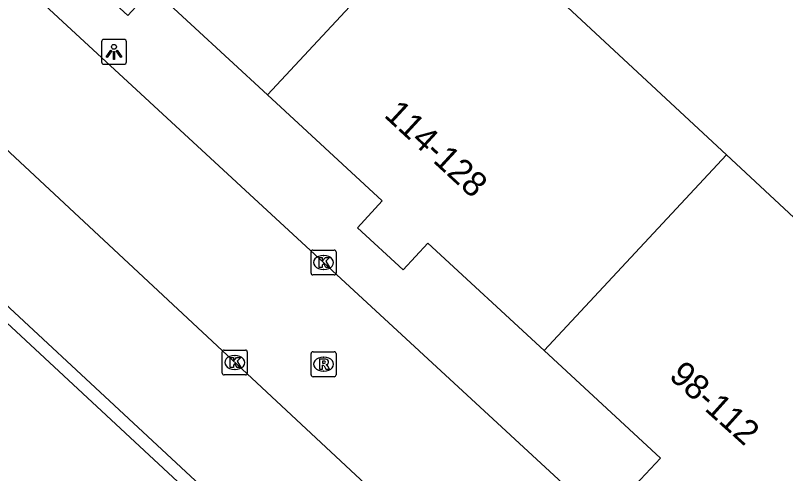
# Model space of a CAD drawing. Extents: x 159222 to 160346, y 381249 to 382166.
# Drawn here: x 159838.58 to 159869.48, y 381770.39 to 381788.78 of the extents above; entities that cross this region are included whole.
import ezdxf

# ---------------------------------------------------------------- set-up
doc = ezdxf.new("R2010")
doc.units = 0
for name, color, linetype in [('IMGEO_Kolk', 7, 'Continuous'), ('IMGEO_Lichtpunt', 7, 'Continuous'), ('IMGEO_Pand', 7, 'Continuous'), ('IMGEO_Pand_nummerreeks', 7, 'Continuous'), ('IMGEO_Rijbaan_lokaal_open', 7, 'Continuous'), ('IMGEO_Rioolput', 7, 'Continuous'), ('IMGEO_Voetpad_open', 7, 'Continuous')]:
    doc.layers.add(name, color=color, linetype=linetype)

msp = doc.modelspace()

# ---------------------------------------------------------------- linework, layer by layer
at = {"layer": 'IMGEO_Kolk'}
for p, q in [((159850.445, 381778.437), (159850.445, 381779.289)), ((159850.52, 381779.363), (159851.372, 381779.363)), ((159851.446, 381779.289), (159851.446, 381778.437)), ((159850.933, 381779.143), (159850.958, 381779.143)), ((159851.372, 381778.363), (159850.52, 381778.363)), ((159850.956, 381778.583), (159850.931, 381778.583)), ((159846.883, 381774.424), (159846.883, 381775.276)), ((159846.958, 381775.35), (159847.81, 381775.35)), ((159847.884, 381775.276), (159847.884, 381774.424)), ((159847.371, 381775.13), (159847.396, 381775.13)), ((159847.81, 381774.35), (159846.958, 381774.35)), ((159847.394, 381774.57), (159847.369, 381774.57))]:
    msp.add_line(p, q, dxfattribs=at)
for points in [[(159850.445, 381778.437), (159850.445, 381779.289)], [(159850.52, 381779.363), (159851.372, 381779.363)], [(159851.446, 381779.289), (159851.446, 381778.437)], [(159850.766, 381779.063), (159850.889, 381779.063), (159850.889, 381778.912), (159851.019, 381779.063), (159851.183, 381779.063), (159851.037, 381778.912), (159851.19, 381778.663), (159851.038, 381778.663), (159850.953, 381778.827), (159850.889, 381778.76), (159850.889, 381778.663), (159850.766, 381778.663), (159850.766, 381779.063)], [(159851.372, 381778.363), (159850.52, 381778.363)], [(159846.883, 381774.424), (159846.883, 381775.276)], [(159846.958, 381775.35), (159847.81, 381775.35)], [(159847.884, 381775.276), (159847.884, 381774.424)], [(159847.204, 381775.05), (159847.327, 381775.05), (159847.327, 381774.899), (159847.457, 381775.05), (159847.621, 381775.05), (159847.475, 381774.899), (159847.628, 381774.65), (159847.476, 381774.65), (159847.391, 381774.814), (159847.327, 381774.747), (159847.327, 381774.65), (159847.204, 381774.65), (159847.204, 381775.05)], [(159847.81, 381774.35), (159846.958, 381774.35)]]:
    msp.add_lwpolyline(points, dxfattribs=at)
for centre, start, end in [((159850.522, 381779.287), 91.552, 178.448), ((159850.522, 381779.287), 91.552, 178.448), ((159851.37, 381779.287), 1.552, 88.448), ((159851.37, 381779.287), 1.552, 88.448), ((159850.522, 381778.439), 181.552, 268.448), ((159850.522, 381778.439), 181.552, 268.448), ((159851.37, 381778.439), 271.552, 358.448), ((159851.37, 381778.439), 271.552, 358.448), ((159846.96, 381775.274), 91.552, 178.448), ((159846.96, 381775.274), 91.552, 178.448), ((159847.808, 381775.274), 1.552, 88.448), ((159847.808, 381775.274), 1.552, 88.448), ((159846.96, 381774.426), 181.552, 268.448), ((159846.96, 381774.426), 181.552, 268.448), ((159847.808, 381774.426), 271.552, 358.448), ((159847.808, 381774.426), 271.552, 358.448)]:
    msp.add_arc(centre, 0.0765, start, end, dxfattribs=at)
for centre, major_axis, ratio, start_param, end_param in [((159850.932, 381778.863), (-0.387, 0.002), 0.722429, 4.712389, 7.853982), ((159850.957, 381778.863), (-0.39, 0.002), 0.717154, 1.570796, 4.712389), ((159847.37, 381774.85), (-0.387, 0.002), 0.722429, 4.712389, 7.853982), ((159847.395, 381774.85), (-0.39, 0.002), 0.717154, 1.570796, 4.712389)]:
    msp.add_ellipse(centre, major_axis=major_axis, ratio=ratio, start_param=start_param, end_param=end_param, dxfattribs=at)
at = {"layer": 'IMGEO_Lichtpunt'}
for p, q in [((159842.039, 381787.717), (159842.039, 381786.91)), ((159842.039, 381787.717), (159842.039, 381786.91)), ((159842.941, 381787.812), (159842.133, 381787.812)), ((159842.941, 381787.812), (159842.133, 381787.812)), ((159843.035, 381786.91), (159843.035, 381787.717)), ((159843.035, 381786.91), (159843.035, 381787.717)), ((159842.133, 381786.816), (159842.941, 381786.816)), ((159842.133, 381786.816), (159842.941, 381786.816))]:
    msp.add_line(p, q, dxfattribs=at)
for points in [[(159842.413, 381787.381), (159842.452, 381787.353), (159842.264, 381787.091), (159842.226, 381787.118), (159842.413, 381787.381)], [(159842.515, 381787.333), (159842.562, 381787.333), (159842.562, 381787.011), (159842.515, 381787.011), (159842.515, 381787.333)], [(159842.625, 381787.353), (159842.663, 381787.38), (159842.85, 381787.118), (159842.811, 381787.09), (159842.625, 381787.353)]]:
    msp.add_lwpolyline(points, dxfattribs=at)
msp.add_circle((159842.538, 381787.515), 0.0994, dxfattribs=at)
for centre, start, end in [((159842.133, 381787.717), 90, 180), ((159842.133, 381787.717), 90, 180), ((159842.941, 381787.717), 0, 90), ((159842.941, 381787.717), 0, 90), ((159842.133, 381786.91), 180, 270), ((159842.133, 381786.91), 180, 270), ((159842.941, 381786.91), 270, 0), ((159842.941, 381786.91), 270, 360)]:
    msp.add_arc(centre, 0.0946, start, end, dxfattribs=at)
at = {"layer": 'IMGEO_Pand'}
for points in [[(159848.695, 381785.59), (159844.089, 381789.85), (159843.097, 381788.778), (159841.291, 381790.448), (159842.281, 381791.521), (159837.463, 381795.978), (159843.436, 381802.394)], [(159856.038, 381793.481), (159848.695, 381785.59)], [(159856.038, 381793.481), (159867.103, 381783.184)], [(159859.793, 381775.329), (159855.131, 381779.641), (159854.139, 381778.568), (159852.311, 381780.259), (159853.302, 381781.33), (159848.695, 381785.59)], [(159859.793, 381775.329), (159867.103, 381783.184)], [(159867.103, 381783.184), (159878.104, 381772.948), (159870.993, 381765.25)], [(159870.993, 381765.25), (159870.855, 381765.1), (159866.115, 381769.484), (159865.123, 381768.411), (159863.465, 381769.945), (159864.456, 381771.017), (159859.793, 381775.329)]]:
    msp.add_lwpolyline(points, dxfattribs=at)
at = {"layer": 'IMGEO_Rijbaan_lokaal_open'}
for points in [[(159782.256, 381761.24), (159785.776, 381763.081), (159787.913, 381764.35), (159789.927, 381765.805), (159791.101, 381766.789), (159825.925, 381794.084), (159826.206, 381794.26), (159826.809, 381794.585), (159827.439, 381794.854), (159828.09, 381795.066), (159828.758, 381795.219), (159829.437, 381795.312), (159830.121, 381795.344), (159830.805, 381795.314), (159831.484, 381795.224), (159832.152, 381795.073), (159832.804, 381794.863), (159833.435, 381794.596), (159834.039, 381794.273), (159834.612, 381793.898), (159836.624, 381792.091), (159869.262, 381761.943)], [(159835.985, 381785.476), (159863.307, 381760.012)]]:
    msp.add_lwpolyline(points, dxfattribs=at)
at = {"layer": 'IMGEO_Rioolput'}
for p, q in [((159850.448, 381774.356), (159850.448, 381775.208)), ((159850.523, 381775.282), (159851.375, 381775.282)), ((159851.449, 381775.208), (159851.449, 381774.356)), ((159850.936, 381775.062), (159850.961, 381775.062)), ((159851.375, 381774.282), (159850.523, 381774.282)), ((159850.959, 381774.502), (159850.934, 381774.502))]:
    msp.add_line(p, q, dxfattribs=at)
for points in [[(159850.448, 381774.356), (159850.448, 381775.208)], [(159850.523, 381775.282), (159851.375, 381775.282)], [(159851.449, 381775.208), (159851.449, 381774.356)], [(159851.037, 381774.98), (159850.785, 381774.982), (159850.785, 381774.582)], [(159850.963, 381774.901), (159850.909, 381774.901), (159850.909, 381774.82)], [(159850.785, 381774.582), (159850.909, 381774.582), (159850.909, 381774.744), (159850.92, 381774.744)], [(159850.909, 381774.82), (159850.961, 381774.82)], [(159850.967, 381774.715), (159851.038, 381774.582), (159851.178, 381774.582), (159851.113, 381774.708)], [(159851.375, 381774.282), (159850.523, 381774.282)]]:
    msp.add_lwpolyline(points, dxfattribs=at)
for centre, radius, start, end in [((159850.525, 381775.206), 0.0765, 91.552, 178.448), ((159850.525, 381775.206), 0.0765, 91.552, 178.448), ((159851.373, 381775.206), 0.0765, 1.552, 88.448), ((159851.373, 381775.206), 0.0765, 1.552, 88.448), ((159850.969, 381774.805), 0.0964, 77.0061, 93.1865), ((159850.983, 381774.862), 0.0378, 276.6634, 79.6772), ((159851.036, 381774.87), 0.109, 350.3612, 89.416), ((159850.919, 381774.691), 0.0533, 26.0293, 88.6989), ((159850.945, 381775.009), 0.19, 274.7715, 282.9687), ((159851.034, 381774.87), 0.112, 277.5842, 350.9817), ((159851.018, 381774.655), 0.108, 29.5134, 73.7905), ((159850.525, 381774.358), 0.0765, 181.552, 268.448), ((159850.525, 381774.358), 0.0765, 181.552, 268.448), ((159851.373, 381774.358), 0.0765, 271.552, 358.448), ((159851.373, 381774.358), 0.0765, 271.552, 358.448)]:
    msp.add_arc(centre, radius, start, end, dxfattribs=at)
for centre, major_axis, ratio, start_param, end_param in [((159850.935, 381774.782), (-0.387, 0.002), 0.722429, 4.712389, 7.853982), ((159850.96, 381774.782), (-0.39, 0.002), 0.717154, 1.570796, 4.712389)]:
    msp.add_ellipse(centre, major_axis=major_axis, ratio=ratio, start_param=start_param, end_param=end_param, dxfattribs=at)
at = {"layer": 'IMGEO_Voetpad_open'}
for points in [[(159864.2, 381758.302), (159863.48, 381758.962), (159862.624, 381759.87), (159862.501, 381759.961), (159862.37, 381760.04), (159862.233, 381760.107), (159862.09, 381760.162), (159861.943, 381760.203), (159861.793, 381760.232), (159861.641, 381760.247), (159861.488, 381760.248), (159861.335, 381760.235), (159861.185, 381760.209), (159861.037, 381760.17), (159860.893, 381760.117), (159860.755, 381760.052), (159860.623, 381759.975), (159860.499, 381759.887), (159860.395, 381759.799), (159858.417, 381757.678), (159829.839, 381784.238), (159827.49, 381782.374)], [(159863.307, 381760.012), (159863.137, 381760.157), (159862.955, 381760.286), (159862.761, 381760.399), (159862.559, 381760.493), (159862.349, 381760.569), (159862.133, 381760.627), (159861.913, 381760.664), (159861.69, 381760.682), (159861.466, 381760.68), (159861.244, 381760.658), (159861.025, 381760.616), (159860.81, 381760.554), (159860.601, 381760.474), (159860.401, 381760.376), (159860.21, 381760.259), (159860.03, 381760.127), (159859.863, 381759.978), (159859.774, 381759.888), (159858.391, 381758.406), (159834.334, 381780.765)]]:
    msp.add_lwpolyline(points, dxfattribs=at)

# ---------------------------------------------------------------- texts
at = {"layer": 'IMGEO_Pand_nummerreeks'}
for s, rotation, p in [('114-128', 317.2441, (159853.332, 381784.735)), ('98-112', 318.0143, (159864.759, 381774.251))]:
    msp.add_text(s, height=1, rotation=rotation, dxfattribs=at).set_placement(p)

doc.saveas('drawing.dxf')
